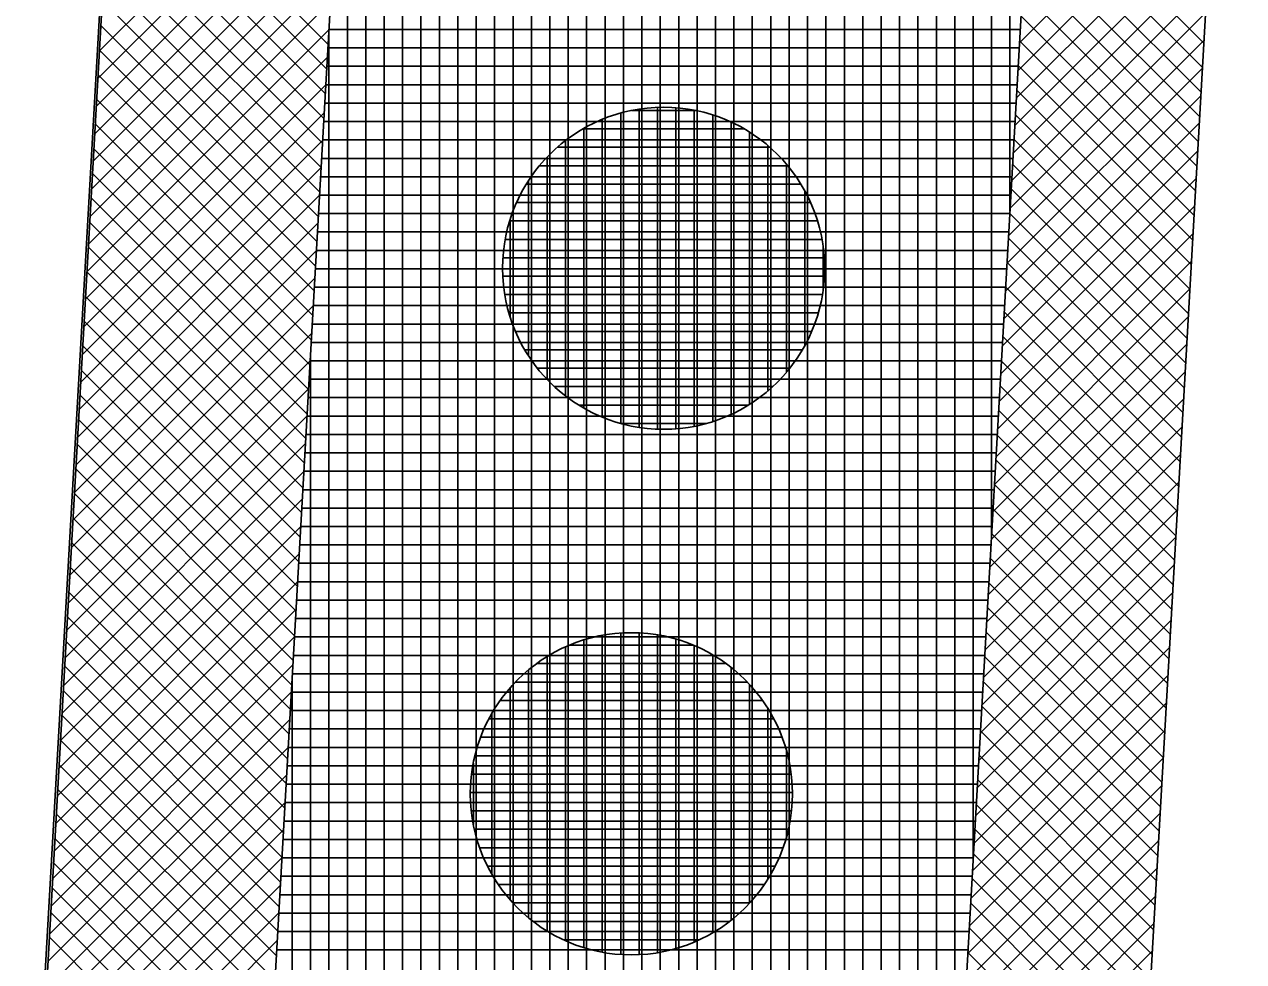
# Model space of a CAD drawing. Extents: x -565346 to -564154, y -1097386 to -1095620.
# Drawn here: x -564269.1 to -564255.85, y -1096648.92 to -1096638.73 of the extents above; entities that cross this region are included whole.
import ezdxf

# ---------------------------------------------------------------- set-up
doc = ezdxf.new("R2010")
doc.units = 0
for name, color, linetype in [('Vrstva 1', 7, 'Continuous'), ('Vrstva 13', 7, 'Continuous'), ('Vrstva 41', 7, 'Continuous'), ('Vrstva 42', 7, 'Continuous'), ('Vrstva 43', 7, 'Continuous'), ('Vrstva 44', 7, 'Continuous')]:
    doc.layers.add(name, color=color, linetype=linetype)

msp = doc.modelspace()

# ---------------------------------------------------------------- linework, layer by layer
at = {"layer": 'Vrstva 1'}
msp.add_line((-564275.31, -1096762.41), (-564264.72, -1096575.85), dxfattribs=at)
at = {"layer": 'Vrstva 13'}
msp.add_line((-564252.76, -1096576.88), (-564261.08, -1096723.43), dxfattribs=at)
at = {"layer": 'Vrstva 41'}
for points in [[(-564230.6, -1096442.93), (-564234.67, -1096447.65), (-564259.14, -1096527.84), (-564264.72, -1096575.85), (-564272.07, -1096706.16), (-564269.623, -1096706.334), (-564262.228, -1096576.061), (-564256.683, -1096528.354)], [(-564221.399, -1096446.296), (-564223.301, -1096445.676), (-564228.215, -1096460.758), (-564240.675, -1096505.018), (-564249.271, -1096529.938), (-564254.757, -1096576.767), (-564262.137, -1096706.758), (-564260.141, -1096706.872), (-564252.76, -1096576.88), (-564247.38, -1096530.59), (-564238.75, -1096505.56), (-564226.29, -1096461.3)]]:
    msp.add_lwpolyline(points, close=True, dxfattribs=at)
at = {"layer": 'Vrstva 42'}
for p, q in [((-564265.653, -1096636.392), (-564268.283, -1096639.023)), ((-564268.147, -1096636.604), (-564265.798, -1096638.953)), ((-564265.67, -1096636.692), (-564268.3, -1096639.322)), ((-564268.162, -1096636.872), (-564265.813, -1096639.221)), ((-564256.163, -1096636.81), (-564258.286, -1096638.934)), ((-564265.687, -1096636.992), (-564268.317, -1096639.622)), ((-564258.179, -1096637.041), (-564256.283, -1096638.937)), ((-564268.177, -1096637.14), (-564265.828, -1096639.488)), ((-564256.18, -1096637.11), (-564258.303, -1096639.234)), ((-564265.704, -1096637.292), (-564268.334, -1096639.922)), ((-564268.192, -1096637.407), (-564265.844, -1096639.756)), ((-564256.197, -1096637.41), (-564258.32, -1096639.534)), ((-564258.194, -1096637.309), (-564256.299, -1096639.204)), ((-564265.721, -1096637.592), (-564268.351, -1096640.222)), ((-564268.207, -1096637.675), (-564265.859, -1096640.024)), ((-564258.209, -1096637.576), (-564256.314, -1096639.472)), ((-564256.214, -1096637.71), (-564258.337, -1096639.834)), ((-564265.738, -1096637.891), (-564268.368, -1096640.521)), ((-564268.222, -1096637.943), (-564265.874, -1096640.291)), ((-564258.225, -1096637.844), (-564256.329, -1096639.74)), ((-564256.231, -1096638.01), (-564258.355, -1096640.133)), ((-564265.755, -1096638.191), (-564268.385, -1096640.821)), ((-564268.237, -1096638.211), (-564265.889, -1096640.559)), ((-564258.24, -1096638.112), (-564256.344, -1096640.007)), ((-564256.248, -1096638.31), (-564258.372, -1096640.433)), ((-564265.772, -1096638.491), (-564268.402, -1096641.121)), ((-564268.252, -1096638.478), (-564265.904, -1096640.826)), ((-564258.255, -1096638.379), (-564256.359, -1096640.275)), ((-564256.265, -1096638.609), (-564258.389, -1096640.733)), ((-564268.268, -1096638.746), (-564265.92, -1096641.094)), ((-564258.27, -1096638.647), (-564256.375, -1096640.543)), ((-564265.789, -1096638.791), (-564268.418, -1096641.421)), ((-564268.283, -1096639.014), (-564265.935, -1096641.362)), ((-564256.282, -1096638.909), (-564258.406, -1096641.033)), ((-564258.285, -1096638.915), (-564256.39, -1096640.81)), ((-564265.806, -1096639.091), (-564268.435, -1096641.72)), ((-564268.298, -1096639.282), (-564265.95, -1096641.629)), ((-564256.299, -1096639.209), (-564258.423, -1096641.333)), ((-564258.301, -1096639.182), (-564256.405, -1096641.078)), ((-564265.823, -1096639.391), (-564268.452, -1096642.02)), ((-564268.313, -1096639.549), (-564265.965, -1096641.897)), ((-564256.316, -1096639.509), (-564258.44, -1096641.633)), ((-564258.316, -1096639.45), (-564256.42, -1096641.345)), ((-564265.84, -1096639.691), (-564268.469, -1096642.32)), ((-564268.328, -1096639.817), (-564265.98, -1096642.165)), ((-564256.333, -1096639.809), (-564258.457, -1096641.933)), ((-564258.331, -1096639.718), (-564256.435, -1096641.613)), ((-564265.857, -1096639.991), (-564268.486, -1096642.62)), ((-564268.343, -1096640.085), (-564265.996, -1096642.432)), ((-564258.346, -1096639.985), (-564256.451, -1096641.881)), ((-564256.35, -1096640.109), (-564258.474, -1096642.232)), ((-564265.874, -1096640.29), (-564268.503, -1096642.919)), ((-564268.358, -1096640.353), (-564266.011, -1096642.7)), ((-564258.361, -1096640.253), (-564256.466, -1096642.148)), ((-564256.367, -1096640.409), (-564258.491, -1096642.532)), ((-564265.891, -1096640.59), (-564268.52, -1096643.219)), ((-564258.376, -1096640.52), (-564256.481, -1096642.416)), ((-564268.373, -1096640.62), (-564266.026, -1096642.968)), ((-564256.384, -1096640.708), (-564258.508, -1096642.832)), ((-564258.392, -1096640.788), (-564256.496, -1096642.684)), ((-564265.908, -1096640.89), (-564268.537, -1096643.519)), ((-564268.388, -1096640.888), (-564266.041, -1096643.235)), ((-564256.401, -1096641.008), (-564258.525, -1096643.132)), ((-564258.407, -1096641.056), (-564256.511, -1096642.951)), ((-564265.925, -1096641.19), (-564268.554, -1096643.819)), ((-564268.404, -1096641.156), (-564266.056, -1096643.503)), ((-564256.418, -1096641.308), (-564258.542, -1096643.432)), ((-564258.422, -1096641.323), (-564256.527, -1096643.219)), ((-564265.942, -1096641.49), (-564268.571, -1096644.118)), ((-564268.419, -1096641.424), (-564266.072, -1096643.771)), ((-564256.435, -1096641.608), (-564258.559, -1096643.732)), ((-564258.437, -1096641.591), (-564256.542, -1096643.487)), ((-564265.959, -1096641.79), (-564268.588, -1096644.418)), ((-564268.434, -1096641.691), (-564266.087, -1096644.038)), ((-564256.452, -1096641.908), (-564258.576, -1096644.032)), ((-564258.452, -1096641.859), (-564256.557, -1096643.754)), ((-564268.449, -1096641.959), (-564266.102, -1096644.306)), ((-564265.976, -1096642.09), (-564268.604, -1096644.718)), ((-564258.468, -1096642.126), (-564256.572, -1096644.022)), ((-564268.464, -1096642.227), (-564266.117, -1096644.574)), ((-564256.469, -1096642.208), (-564258.593, -1096644.332)), ((-564265.993, -1096642.389), (-564268.621, -1096645.018)), ((-564258.483, -1096642.394), (-564256.587, -1096644.29)), ((-564268.479, -1096642.495), (-564266.132, -1096644.841)), ((-564256.486, -1096642.508), (-564258.61, -1096644.631)), ((-564266.01, -1096642.689), (-564268.638, -1096645.317)), ((-564258.498, -1096642.662), (-564256.603, -1096644.557)), ((-564268.494, -1096642.762), (-564266.148, -1096645.109)), ((-564256.503, -1096642.808), (-564258.627, -1096644.931)), ((-564266.027, -1096642.989), (-564268.655, -1096645.617)), ((-564258.513, -1096642.929), (-564256.618, -1096644.825)), ((-564268.509, -1096643.03), (-564266.163, -1096645.376)), ((-564256.52, -1096643.107), (-564258.644, -1096645.231)), ((-564258.528, -1096643.197), (-564256.633, -1096645.093)), ((-564266.044, -1096643.289), (-564268.672, -1096645.917)), ((-564268.524, -1096643.298), (-564266.178, -1096645.644)), ((-564256.537, -1096643.407), (-564258.661, -1096645.531)), ((-564258.544, -1096643.465), (-564256.648, -1096645.36)), ((-564266.061, -1096643.589), (-564268.689, -1096646.217)), ((-564268.539, -1096643.565), (-564266.193, -1096645.912)), ((-564256.554, -1096643.707), (-564258.678, -1096645.831)), ((-564258.559, -1096643.732), (-564256.663, -1096645.628)), ((-564266.078, -1096643.889), (-564268.706, -1096646.516)), ((-564268.555, -1096643.833), (-564266.208, -1096646.179)), ((-564256.571, -1096644.007), (-564258.695, -1096646.131)), ((-564258.574, -1096644), (-564256.678, -1096645.895)), ((-564266.095, -1096644.189), (-564268.723, -1096646.816)), ((-564268.57, -1096644.101), (-564266.223, -1096646.447)), ((-564256.588, -1096644.307), (-564258.712, -1096646.431)), ((-564258.589, -1096644.268), (-564256.694, -1096646.163)), ((-564268.585, -1096644.369), (-564266.239, -1096646.715)), ((-564266.112, -1096644.488), (-564268.74, -1096647.116)), ((-564258.604, -1096644.535), (-564256.709, -1096646.431)), ((-564268.6, -1096644.636), (-564266.254, -1096646.982)), ((-564256.605, -1096644.607), (-564258.729, -1096646.731)), ((-564266.129, -1096644.788), (-564268.757, -1096647.416)), ((-564258.62, -1096644.803), (-564256.724, -1096646.698)), ((-564268.615, -1096644.904), (-564266.269, -1096647.25)), ((-564256.622, -1096644.907), (-564258.746, -1096647.03)), ((-564266.146, -1096645.088), (-564268.773, -1096647.715)), ((-564258.635, -1096645.071), (-564256.739, -1096646.966)), ((-564268.63, -1096645.172), (-564266.284, -1096647.518)), ((-564256.639, -1096645.207), (-564258.763, -1096647.33)), ((-564258.65, -1096645.338), (-564256.754, -1096647.234)), ((-564266.163, -1096645.388), (-564268.79, -1096648.015)), ((-564268.645, -1096645.44), (-564266.299, -1096647.785)), ((-564256.656, -1096645.506), (-564258.78, -1096647.63)), ((-564258.665, -1096645.606), (-564256.77, -1096647.501)), ((-564266.18, -1096645.688), (-564268.807, -1096648.315)), ((-564268.66, -1096645.707), (-564266.315, -1096648.053)), ((-564256.673, -1096645.806), (-564258.797, -1096647.93)), ((-564258.68, -1096645.873), (-564256.785, -1096647.769)), ((-564266.197, -1096645.988), (-564268.824, -1096648.615)), ((-564268.675, -1096645.975), (-564266.33, -1096648.321)), ((-564256.69, -1096646.106), (-564258.814, -1096648.23)), ((-564258.696, -1096646.141), (-564256.8, -1096648.037)), ((-564266.214, -1096646.288), (-564268.841, -1096648.914)), ((-564268.69, -1096646.243), (-564266.345, -1096648.588)), ((-564256.707, -1096646.406), (-564258.831, -1096648.53)), ((-564258.711, -1096646.409), (-564256.815, -1096648.304)), ((-564268.706, -1096646.511), (-564266.36, -1096648.856)), ((-564266.231, -1096646.588), (-564268.858, -1096649.214)), ((-564256.724, -1096646.706), (-564258.848, -1096648.83)), ((-564258.726, -1096646.676), (-564256.83, -1096648.572)), ((-564268.721, -1096646.778), (-564266.375, -1096649.124)), ((-564266.248, -1096646.887), (-564268.875, -1096649.514)), ((-564258.741, -1096646.944), (-564256.846, -1096648.84)), ((-564268.736, -1096647.046), (-564266.391, -1096649.391)), ((-564256.742, -1096647.006), (-564258.865, -1096649.129)), ((-564266.266, -1096647.187), (-564268.892, -1096649.814)), ((-564258.756, -1096647.212), (-564256.861, -1096649.107)), ((-564268.751, -1096647.314), (-564266.406, -1096649.659)), ((-564256.759, -1096647.306), (-564258.882, -1096649.429)), ((-564266.283, -1096647.487), (-564268.909, -1096650.113)), ((-564258.772, -1096647.479), (-564256.876, -1096649.375)), ((-564268.766, -1096647.582), (-564266.421, -1096649.927)), ((-564256.776, -1096647.605), (-564258.899, -1096649.729)), ((-564258.787, -1096647.747), (-564256.891, -1096649.643)), ((-564266.3, -1096647.787), (-564268.926, -1096650.413)), ((-564268.781, -1096647.849), (-564266.436, -1096650.194)), ((-564256.793, -1096647.905), (-564258.916, -1096650.029)), ((-564258.802, -1096648.015), (-564256.906, -1096649.91)), ((-564266.317, -1096648.087), (-564268.943, -1096650.713)), ((-564268.796, -1096648.117), (-564266.451, -1096650.462)), ((-564256.81, -1096648.205), (-564258.933, -1096650.329)), ((-564258.817, -1096648.282), (-564256.922, -1096650.178)), ((-564266.334, -1096648.387), (-564268.959, -1096651.013)), ((-564268.811, -1096648.385), (-564266.467, -1096650.729)), ((-564256.827, -1096648.505), (-564258.95, -1096650.629)), ((-564258.832, -1096648.55), (-564256.937, -1096650.445)), ((-564266.351, -1096648.687), (-564268.976, -1096651.312)), ((-564268.826, -1096648.653), (-564266.482, -1096650.997)), ((-564256.844, -1096648.805), (-564258.967, -1096650.929)), ((-564258.848, -1096648.818), (-564256.952, -1096650.713))]:
    msp.add_line(p, q, dxfattribs=at)
at = {"layer": 'Vrstva 43'}
for p, q in [((-564258.39, -1096640.759), (-564258.39, -1096543.04)), ((-564258.59, -1096644.281), (-564258.59, -1096544.761)), ((-564258.79, -1096647.804), (-564258.79, -1096546.482)), ((-564258.99, -1096651.327), (-564258.99, -1096548.203)), ((-564259.19, -1096654.85), (-564259.19, -1096549.923)), ((-564259.39, -1096658.372), (-564259.39, -1096551.644)), ((-564259.59, -1096661.895), (-564259.59, -1096553.365)), ((-564259.79, -1096665.418), (-564259.79, -1096555.085)), ((-564259.99, -1096668.941), (-564259.99, -1096556.806)), ((-564260.19, -1096672.464), (-564260.19, -1096558.527)), ((-564260.39, -1096675.986), (-564260.39, -1096560.248)), ((-564260.59, -1096679.509), (-564260.59, -1096561.968)), ((-564260.79, -1096683.032), (-564260.79, -1096563.689)), ((-564260.99, -1096686.555), (-564260.99, -1096565.41)), ((-564261.19, -1096690.078), (-564261.19, -1096567.13)), ((-564261.39, -1096693.6), (-564261.39, -1096568.851)), ((-564261.59, -1096697.123), (-564261.59, -1096570.572)), ((-564261.79, -1096700.646), (-564261.79, -1096572.293)), ((-564261.99, -1096704.169), (-564261.99, -1096574.013)), ((-564262.19, -1096726.788), (-564262.19, -1096575.734)), ((-564262.39, -1096726.776), (-564262.39, -1096578.915)), ((-564262.59, -1096726.765), (-564262.59, -1096582.438)), ((-564262.79, -1096726.753), (-564262.79, -1096585.961)), ((-564262.99, -1096726.742), (-564262.99, -1096589.485)), ((-564263.19, -1096726.731), (-564263.19, -1096593.008)), ((-564263.39, -1096728.822), (-564263.39, -1096596.531)), ((-564263.59, -1096732.346), (-564263.59, -1096600.055)), ((-564263.79, -1096735.869), (-564263.79, -1096603.578)), ((-564263.99, -1096739.393), (-564263.99, -1096607.101)), ((-564264.19, -1096742.916), (-564264.19, -1096610.624)), ((-564264.39, -1096746.439), (-564264.39, -1096614.148)), ((-564264.59, -1096749.963), (-564264.59, -1096617.671)), ((-564264.79, -1096753.486), (-564264.79, -1096621.194)), ((-564264.99, -1096757.01), (-564264.99, -1096624.717)), ((-564265.19, -1096760.533), (-564265.19, -1096628.241)), ((-564265.39, -1096764.056), (-564265.39, -1096631.764)), ((-564265.59, -1096767.58), (-564265.59, -1096635.287)), ((-564265.79, -1096771.103), (-564265.79, -1096638.811)), ((-564265.789, -1096638.79), (-564258.278, -1096638.79)), ((-564265.8, -1096638.99), (-564258.29, -1096638.99)), ((-564265.812, -1096639.19), (-564258.301, -1096639.19)), ((-564265.823, -1096639.39), (-564258.312, -1096639.39)), ((-564265.834, -1096639.59), (-564258.324, -1096639.59)), ((-564265.846, -1096639.79), (-564258.335, -1096639.79)), ((-564265.857, -1096639.99), (-564258.346, -1096639.99)), ((-564265.868, -1096640.19), (-564258.358, -1096640.19)), ((-564265.88, -1096640.39), (-564258.369, -1096640.39)), ((-564265.891, -1096640.59), (-564258.38, -1096640.59)), ((-564265.902, -1096640.79), (-564258.392, -1096640.79)), ((-564265.914, -1096640.99), (-564258.403, -1096640.99)), ((-564265.925, -1096641.19), (-564258.414, -1096641.19)), ((-564265.936, -1096641.39), (-564258.426, -1096641.39)), ((-564265.948, -1096641.59), (-564258.437, -1096641.59)), ((-564265.959, -1096641.79), (-564258.449, -1096641.79)), ((-564265.97, -1096641.99), (-564258.46, -1096641.99)), ((-564265.982, -1096642.19), (-564258.471, -1096642.19)), ((-564265.99, -1096774.627), (-564265.99, -1096642.334)), ((-564265.993, -1096642.39), (-564258.483, -1096642.39)), ((-564266.005, -1096642.59), (-564258.494, -1096642.59)), ((-564266.016, -1096642.79), (-564258.505, -1096642.79)), ((-564266.027, -1096642.99), (-564258.517, -1096642.99)), ((-564266.039, -1096643.19), (-564258.528, -1096643.19)), ((-564266.05, -1096643.39), (-564258.539, -1096643.39)), ((-564266.061, -1096643.59), (-564258.551, -1096643.59)), ((-564266.073, -1096643.79), (-564258.562, -1096643.79)), ((-564266.084, -1096643.99), (-564258.573, -1096643.99)), ((-564266.095, -1096644.19), (-564258.585, -1096644.19)), ((-564266.107, -1096644.39), (-564258.596, -1096644.39)), ((-564266.118, -1096644.59), (-564258.608, -1096644.59)), ((-564266.129, -1096644.79), (-564258.619, -1096644.79)), ((-564266.141, -1096644.99), (-564258.63, -1096644.99)), ((-564266.152, -1096645.19), (-564258.642, -1096645.19)), ((-564266.163, -1096645.39), (-564258.653, -1096645.39)), ((-564266.175, -1096645.59), (-564258.664, -1096645.59)), ((-564266.19, -1096778.15), (-564266.19, -1096645.857)), ((-564266.186, -1096645.79), (-564258.676, -1096645.79)), ((-564266.198, -1096645.99), (-564258.687, -1096645.99)), ((-564266.209, -1096646.19), (-564258.698, -1096646.19)), ((-564266.22, -1096646.39), (-564258.71, -1096646.39)), ((-564266.232, -1096646.59), (-564258.721, -1096646.59)), ((-564266.243, -1096646.79), (-564258.732, -1096646.79)), ((-564266.254, -1096646.99), (-564258.744, -1096646.99)), ((-564266.266, -1096647.19), (-564258.755, -1096647.19)), ((-564266.277, -1096647.39), (-564258.766, -1096647.39)), ((-564266.288, -1096647.59), (-564258.778, -1096647.59)), ((-564266.3, -1096647.79), (-564258.789, -1096647.79)), ((-564266.311, -1096647.99), (-564258.801, -1096647.99)), ((-564266.322, -1096648.19), (-564258.812, -1096648.19)), ((-564266.334, -1096648.39), (-564258.823, -1096648.39)), ((-564266.345, -1096648.59), (-564258.835, -1096648.59)), ((-564266.356, -1096648.79), (-564258.846, -1096648.79))]:
    msp.add_line(p, q, dxfattribs=at)
msp.add_lwpolyline([(-564261.274, -1096726.84), (-564260.141, -1096706.872), (-564262.137, -1096706.758), (-564254.757, -1096576.767), (-564249.271, -1096529.938), (-564240.675, -1096505.018), (-564228.215, -1096460.758), (-564223.301, -1096445.676), (-564221.399, -1096446.296), (-564218.92, -1096438.69), (-564229.82, -1096442.05), (-564230.6, -1096442.93), (-564256.683, -1096528.354), (-564262.228, -1096576.061), (-564269.623, -1096706.334), (-564272.07, -1096706.16), (-564273.28, -1096725.96)], dxfattribs=at)
at = {"layer": 'Vrstva 44'}
for p, q in [((-564262.5, -1096639.67), (-564261.802, -1096639.67)), ((-564262.42, -1096643.112), (-564262.42, -1096639.656)), ((-564262.22, -1096643.132), (-564262.22, -1096639.637)), ((-564262.02, -1096643.128), (-564262.02, -1096639.641)), ((-564261.82, -1096643.1), (-564261.82, -1096639.667)), ((-564262.82, -1096643.002), (-564262.82, -1096639.767)), ((-564262.62, -1096643.07), (-564262.62, -1096639.697)), ((-564261.62, -1096643.048), (-564261.62, -1096639.718)), ((-564261.42, -1096642.971), (-564261.42, -1096639.798)), ((-564263.028, -1096639.87), (-564261.28, -1096639.87)), ((-564263.02, -1096642.903), (-564263.02, -1096639.865)), ((-564261.22, -1096642.862), (-564261.22, -1096639.906)), ((-564263.307, -1096640.07), (-564261.001, -1096640.07)), ((-564263.22, -1096642.771), (-564263.22, -1096639.996)), ((-564261.02, -1096642.714), (-564261.02, -1096640.053)), ((-564263.42, -1096642.59), (-564263.42, -1096640.178)), ((-564263.501, -1096640.27), (-564260.805, -1096640.27)), ((-564260.82, -1096642.514), (-564260.82, -1096640.252)), ((-564263.645, -1096640.47), (-564260.664, -1096640.47)), ((-564263.62, -1096642.336), (-564263.62, -1096640.432)), ((-564260.62, -1096642.222), (-564260.62, -1096640.543)), ((-564263.751, -1096640.67), (-564260.557, -1096640.67)), ((-564263.825, -1096640.87), (-564260.482, -1096640.87)), ((-564263.82, -1096641.916), (-564263.82, -1096640.854)), ((-564263.874, -1096641.07), (-564260.435, -1096641.07)), ((-564263.9, -1096641.27), (-564260.41, -1096641.27)), ((-564260.42, -1096641.604), (-564260.42, -1096641.155)), ((-564263.901, -1096641.47), (-564260.408, -1096641.47)), ((-564263.879, -1096641.67), (-564260.428, -1096641.67)), ((-564263.833, -1096641.87), (-564260.474, -1096641.87)), ((-564263.763, -1096642.07), (-564260.546, -1096642.07)), ((-564263.662, -1096642.27), (-564260.646, -1096642.27)), ((-564263.524, -1096642.47), (-564260.784, -1096642.47)), ((-564263.339, -1096642.67), (-564260.968, -1096642.67)), ((-564263.076, -1096642.87), (-564261.231, -1096642.87)), ((-564262.62, -1096643.07), (-564261.688, -1096643.07)), ((-564262.82, -1096648.813), (-564262.82, -1096645.373)), ((-564262.62, -1096648.838), (-564262.62, -1096645.349)), ((-564262.42, -1096648.841), (-564262.42, -1096645.348)), ((-564262.22, -1096648.821), (-564262.22, -1096645.369)), ((-564263.22, -1096648.689), (-564263.22, -1096645.499)), ((-564263.176, -1096645.48), (-564261.828, -1096645.48)), ((-564263.02, -1096648.765), (-564263.02, -1096645.423)), ((-564262.02, -1096648.774), (-564262.02, -1096645.414)), ((-564261.82, -1096648.703), (-564261.82, -1096645.484)), ((-564263.42, -1096648.584), (-564263.42, -1096645.604)), ((-564261.62, -1096648.603), (-564261.62, -1096645.586)), ((-564263.62, -1096648.44), (-564263.62, -1096645.748)), ((-564263.533, -1096645.68), (-564261.476, -1096645.68)), ((-564261.42, -1096648.466), (-564261.42, -1096645.722)), ((-564263.762, -1096645.88), (-564261.246, -1096645.88)), ((-564261.22, -1096648.282), (-564261.22, -1096645.908)), ((-564263.82, -1096648.247), (-564263.82, -1096645.941)), ((-564263.93, -1096646.08), (-564261.079, -1096646.08)), ((-564261.02, -1096648.02), (-564261.02, -1096646.171)), ((-564264.051, -1096646.28), (-564260.957, -1096646.28)), ((-564264.02, -1096647.968), (-564264.02, -1096646.221)), ((-564264.142, -1096646.48), (-564260.868, -1096646.48)), ((-564264.204, -1096646.68), (-564260.805, -1096646.68)), ((-564260.82, -1096647.566), (-564260.82, -1096646.626)), ((-564264.22, -1096647.428), (-564264.22, -1096646.76)), ((-564264.239, -1096646.88), (-564260.767, -1096646.88)), ((-564264.252, -1096647.08), (-564260.755, -1096647.08)), ((-564264.243, -1096647.28), (-564260.766, -1096647.28)), ((-564264.21, -1096647.48), (-564260.799, -1096647.48)), ((-564264.152, -1096647.68), (-564260.856, -1096647.68)), ((-564264.066, -1096647.88), (-564260.942, -1096647.88)), ((-564263.949, -1096648.08), (-564261.061, -1096648.08)), ((-564263.788, -1096648.28), (-564261.218, -1096648.28)), ((-564263.571, -1096648.48), (-564261.437, -1096648.48)), ((-564263.239, -1096648.68), (-564261.767, -1096648.68))]:
    msp.add_line(p, q, dxfattribs=at)
for centre in [(-564262.154, -1096641.384), (-564262.504, -1096647.094)]:
    msp.add_circle(centre, 1.75, dxfattribs=at)

doc.saveas('drawing.dxf')
